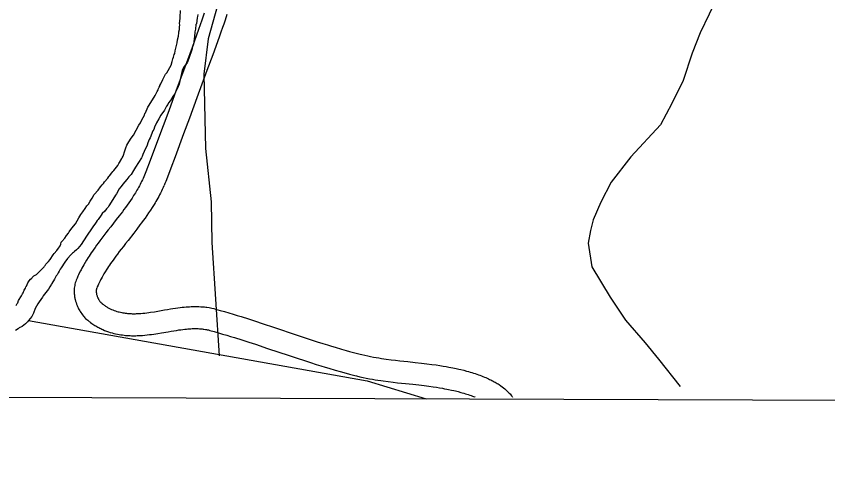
# Model space of a CAD drawing. Extents: x 3146026 to 3183936, y 897894 to 923344.
# Drawn here: x 3150883 to 3151989, y 907250 to 907858 of the extents above; entities that cross this region are included whole.
import ezdxf

# ---------------------------------------------------------------- set-up
doc = ezdxf.new("R2010")
doc.units = 0
for name, color, linetype in [('V-ANNO-SYMB', 7, 'Continuous'), ('V-ROAD-CNTR', 7, 'Continuous'), ('V-TOPO-SHOR', 7, 'Continuous')]:
    doc.layers.add(name, color=color, linetype=linetype)

msp = doc.modelspace()

# ---------------------------------------------------------------- linework, layer by layer
at = {"layer": 'V-ANNO-SYMB'}
msp.add_lwpolyline([(3150260.2, 907341.2), (3165911.3, 907284.3), (3165898.4, 903734.3), (3150247.3, 903791.2)], close=True, dxfattribs=at)
at = {"layer": 'V-ROAD-CNTR'}
for points in [[(3151139.2, 907861.8), (3151137.3, 907856.2), (3151135.9, 907852), (3151133.7, 907845.7), (3151131.5, 907839.4), (3151122.6, 907815.2), (3151114.9, 907794), (3151101.2, 907756.8), (3151090.9, 907729), (3151083.1, 907708.2), (3151071.4, 907676.9), (3151065.6, 907661.3), (3151059.8, 907645.8), (3151058.9, 907643.5), (3151058, 907641.2), (3151057, 907638.9)], [(3151170.2, 907860.1), (3151167.7, 907852.4), (3151165.8, 907846.6), (3151164.3, 907842.2), (3151162, 907835.7), (3151159.7, 907829.2), (3151150.8, 907804.9), (3151143, 907783.6), (3151129.3, 907746.4), (3151119, 907718.6), (3151111.2, 907697.7), (3151099.5, 907666.4), (3151093.7, 907650.8), (3151087.8, 907635.1), (3151086.8, 907632.4), (3151085.6, 907629.7), (3151084.5, 907627.1)], [(3151057.1, 907639.1), (3151056, 907636.9), (3151055, 907634.7), (3151054, 907632.6), (3151053, 907630.6), (3151051.9, 907628.6), (3151050.9, 907626.6), (3151049.8, 907624.6), (3151048.7, 907622.7), (3151047.6, 907620.8), (3151046.5, 907619), (3151045.4, 907617.2), (3151043.1, 907613.5), (3151040.9, 907610.1), (3151038.6, 907606.7), (3151036.4, 907603.5), (3151034.2, 907600.3), (3151032, 907597.3), (3151029.8, 907594.3), (3151027.7, 907591.5), (3151023.5, 907585.9), (3151019.5, 907580.8), (3151011.9, 907571), (3151008.5, 907566.7), (3151005.4, 907562.7), (3151002.5, 907558.9), (3150999.7, 907555.3), (3150997.2, 907552), (3150994.8, 907548.8), (3150992.6, 907545.8), (3150990.6, 907543), (3150988.7, 907540.4), (3150987, 907537.9), (3150985.4, 907535.5), (3150983.9, 907533.3), (3150982.5, 907531.2), (3150981.2, 907529.2), (3150978.9, 907525.5), (3150976.9, 907522.2), (3150975.2, 907519.4), (3150973.8, 907516.8), (3150972.5, 907514.6), (3150971.5, 907512.6), (3150970.6, 907510.8), (3150969.1, 907507.8), (3150968, 907505.4), (3150967.2, 907503.7), (3150966, 907501), (3150964.9, 907498.2), (3150964.2, 907496.4), (3150963.6, 907494.5), (3150963.1, 907492.7), (3150962.8, 907490.9), (3150962.5, 907489.1), (3150962.3, 907487.4), (3150962.2, 907485.8), (3150962.1, 907484.2), (3150962.1, 907482.7), (3150962.2, 907481.2), (3150962.2, 907479.8), (3150962.4, 907478.4), (3150962.5, 907477), (3150962.7, 907475.7), (3150962.9, 907474.5), (3150963.2, 907473.3), (3150963.4, 907472), (3150964, 907469.9), (3150964.6, 907467.8), (3150965.3, 907465.8), (3150966, 907464), (3150966.7, 907462.4), (3150967.4, 907460.8), (3150968.2, 907459.4), (3150968.9, 907458), (3150969.6, 907456.8), (3150970.3, 907455.7), (3150971, 907454.5), (3150972.3, 907452.6), (3150973.6, 907451), (3150974.8, 907449.5), (3150975.8, 907448.3), (3150976.8, 907447.2), (3150977.7, 907446.3), (3150979.3, 907444.8), (3150980.5, 907443.7), (3150981.5, 907442.8), (3150982.8, 907441.8)], [(3151084.4, 907626.9), (3151083.3, 907624.4), (3151082.1, 907621.8), (3151080.9, 907619.3), (3151079.7, 907616.9), (3151078.5, 907614.5), (3151077.2, 907612.2), (3151076, 907610), (3151074.7, 907607.7), (3151073.5, 907605.6), (3151072.2, 907603.5), (3151070.9, 907601.4), (3151068.4, 907597.4), (3151065.9, 907593.5), (3151063.4, 907589.8), (3151061, 907586.3), (3151058.6, 907582.9), (3151056.2, 907579.6), (3151054, 907576.5), (3151051.7, 907573.5), (3151047.3, 907567.7), (3151043.2, 907562.4), (3151035.5, 907552.5), (3151032.2, 907548.3), (3151029.1, 907544.3), (3151026.3, 907540.6), (3151023.6, 907537.2), (3151021.2, 907533.9), (3151018.9, 907530.9), (3151016.9, 907528.1), (3151015, 907525.5), (3151013.3, 907523.1), (3151011.7, 907520.8), (3151010.2, 907518.7), (3151008.8, 907516.7), (3151007.6, 907514.8), (3151006.5, 907513.1), (3151004.4, 907509.8), (3151002.7, 907506.9), (3151001.2, 907504.4), (3151000, 907502.2), (3150999, 907500.3), (3150998.1, 907498.7), (3150997.4, 907497.3), (3150996.1, 907494.7), (3150995.2, 907492.8), (3150994.6, 907491.4), (3150993.6, 907489.3), (3150992.8, 907487.3), (3150992.6, 907486.8), (3150992.5, 907486.4), (3150992.4, 907486), (3150992.3, 907485.5), (3150992.2, 907485.1), (3150992.2, 907484.6), (3150992.1, 907484.1), (3150992.1, 907483.6), (3150992.1, 907483), (3150992.1, 907482.5), (3150992.2, 907482), (3150992.2, 907481.5), (3150992.3, 907480.9), (3150992.3, 907480.4), (3150992.4, 907479.9), (3150992.5, 907479.4), (3150992.6, 907479), (3150992.9, 907477.9), (3150993.2, 907477), (3150993.5, 907476.2), (3150993.8, 907475.4), (3150994.1, 907474.6), (3150994.4, 907473.9), (3150994.7, 907473.3), (3150995.1, 907472.7), (3150995.4, 907472.1), (3150995.7, 907471.6), (3150996, 907471.2), (3150996.6, 907470.2), (3150997.2, 907469.5), (3150997.7, 907468.8), (3150998.2, 907468.3), (3150998.6, 907467.8), (3150998.9, 907467.5), (3150999.7, 907466.8), (3151000.2, 907466.3), (3151000.6, 907466), (3151001.4, 907465.3)], [(3151001, 907465.6), (3151001.9, 907465), (3151002.9, 907464.3), (3151003.8, 907463.7), (3151004.8, 907463), (3151005.8, 907462.4), (3151006.7, 907461.9), (3151007.6, 907461.3), (3151008.6, 907460.8), (3151009.5, 907460.3), (3151010.4, 907459.8), (3151011.3, 907459.4), (3151012.2, 907459), (3151013.1, 907458.6), (3151014.9, 907457.8), (3151016.7, 907457.1), (3151018.4, 907456.5), (3151020.1, 907455.9), (3151021.8, 907455.4), (3151023.5, 907455), (3151025.2, 907454.6), (3151026.8, 907454.2), (3151028.5, 907453.9), (3151030.1, 907453.7), (3151031.7, 907453.4), (3151033.3, 907453.2), (3151034.9, 907453.1), (3151036.4, 907452.9), (3151038, 907452.9), (3151039.5, 907452.8), (3151041, 907452.7), (3151042.5, 907452.7), (3151044, 907452.7), (3151045.5, 907452.7), (3151046.9, 907452.8), (3151049.9, 907452.9), (3151052.8, 907453.1), (3151055.6, 907453.3), (3151058.3, 907453.6), (3151061, 907453.9), (3151063.6, 907454.3), (3151066.2, 907454.6), (3151071.3, 907455.4), (3151076, 907456.2), (3151085.2, 907457.8), (3151089.2, 907458.5), (3151093.1, 907459.1), (3151096.7, 907459.7), (3151100.1, 907460.2), (3151103.4, 907460.7), (3151106.5, 907461.1), (3151109.3, 907461.4), (3151112.1, 907461.7), (3151114.6, 907461.9), (3151117.1, 907462.1), (3151119.3, 907462.2), (3151121.5, 907462.3), (3151123.5, 907462.4), (3151125.4, 907462.4), (3151127.2, 907462.4), (3151128.9, 907462.4), (3151132, 907462.4), (3151134.8, 907462.2), (3151137.3, 907462), (3151139.4, 907461.8), (3151141.3, 907461.6), (3151143, 907461.4), (3151145.9, 907460.9), (3151148, 907460.5), (3151149.7, 907460.2), (3151152.2, 907459.6), (3151154.5, 907459), (3151160.9, 907457.2), (3151167, 907455.5), (3151172.9, 907453.7), (3151178.5, 907452), (3151184, 907450.4), (3151189.4, 907448.7), (3151199.6, 907445.5), (3151209.3, 907442.4), (3151218.3, 907439.4), (3151235.1, 907433.9), (3151264.4, 907424.1), (3151275.4, 907420.5), (3151285, 907417.3), (3151293.3, 907414.6), (3151300.7, 907412.3)], [(3150983.2, 907441.5), (3150984.5, 907440.6), (3150986, 907439.5), (3150987.3, 907438.6), (3150988.7, 907437.7), (3150990.1, 907436.8), (3150991.5, 907436), (3150992.9, 907435.2), (3150994.2, 907434.5), (3150995.6, 907433.7), (3150996.9, 907433.1), (3150998.3, 907432.4), (3150999.6, 907431.8), (3151001, 907431.1), (3151003.6, 907430), (3151006.2, 907429), (3151008.7, 907428.1), (3151011.2, 907427.3), (3151013.7, 907426.5), (3151016.2, 907425.9), (3151018.6, 907425.3), (3151020.9, 907424.8), (3151023.3, 907424.4), (3151025.6, 907424), (3151027.8, 907423.7), (3151030, 907423.4), (3151032.2, 907423.2), (3151034.3, 907423), (3151036.3, 907422.9), (3151038.4, 907422.8), (3151040.4, 907422.7), (3151042.3, 907422.7), (3151044.3, 907422.7), (3151046.1, 907422.7), (3151048, 907422.8), (3151051.6, 907423), (3151055.1, 907423.2), (3151058.4, 907423.5), (3151061.6, 907423.8), (3151064.7, 907424.2), (3151067.6, 907424.5), (3151070.5, 907424.9), (3151075.9, 907425.8), (3151081, 907426.6), (3151090.3, 907428.2), (3151094.2, 907428.9), (3151097.9, 907429.5), (3151101.3, 907430), (3151104.5, 907430.5), (3151107.4, 907430.9), (3151110.1, 907431.3), (3151112.6, 907431.6), (3151115, 907431.8), (3151117.1, 907432), (3151119.1, 907432.2), (3151121, 907432.3), (3151122.7, 907432.4), (3151124.3, 907432.4), (3151125.8, 907432.4), (3151127.2, 907432.4), (3151128.4, 907432.4), (3151130.9, 907432.4), (3151132.9, 907432.3), (3151134.7, 907432.1), (3151136.3, 907432), (3151137.6, 907431.8), (3151138.7, 907431.7), (3151140.8, 907431.3), (3151142.3, 907431.1), (3151143.3, 907430.9), (3151145, 907430.5), (3151146.7, 907430), (3151152.7, 907428.3), (3151158.6, 907426.7), (3151164.3, 907425), (3151169.9, 907423.3), (3151175.2, 907421.7), (3151180.4, 907420.1), (3151190.5, 907416.9), (3151200, 907413.9), (3151208.9, 907411), (3151225.6, 907405.4), (3151255, 907395.6), (3151266, 907392), (3151275.7, 907388.8), (3151284.2, 907386.1), (3151291.6, 907383.7)], [(3151300.6, 907412.3), (3151307.1, 907410.3), (3151312.7, 907408.6), (3151317.5, 907407.1), (3151326.1, 907404.6), (3151332.6, 907402.8), (3151337.3, 907401.4), (3151344.6, 907399.5), (3151351.8, 907397.6), (3151353.8, 907397.1), (3151358, 907396.1), (3151361.9, 907395.2), (3151365.8, 907394.4), (3151369.6, 907393.7), (3151373.3, 907393.1), (3151377, 907392.5), (3151380.5, 907391.9), (3151383.9, 907391.4), (3151387.2, 907390.9), (3151393.7, 907390.1), (3151399.9, 907389.3), (3151405.7, 907388.7), (3151416.7, 907387.5), (3151426.5, 907386.4), (3151435.1, 907385.5), (3151442.6, 907384.6), (3151449.3, 907383.7), (3151455.1, 907382.9), (3151460.3, 907382.2), (3151464.8, 907381.4), (3151468.7, 907380.8), (3151472.2, 907380.1), (3151475.3, 907379.6), (3151477.9, 907379), (3151482.6, 907378), (3151486.1, 907377.3), (3151488.7, 907376.6), (3151492.7, 907375.6), (3151496.6, 907374.6), (3151499, 907373.9), (3151501.4, 907373.2), (3151503.7, 907372.5), (3151506.1, 907371.8), (3151508.3, 907371.1), (3151510.5, 907370.3), (3151512.7, 907369.6), (3151514.8, 907368.8), (3151516.9, 907368), (3151518.9, 907367.2), (3151520.8, 907366.5), (3151522.7, 907365.7), (3151524.5, 907364.9), (3151526.3, 907364.1), (3151528, 907363.3), (3151529.6, 907362.5), (3151531.2, 907361.7), (3151532.7, 907360.9), (3151534.2, 907360.1), (3151535.6, 907359.4), (3151537, 907358.6), (3151538.3, 907357.8), (3151539.5, 907357), (3151540.8, 907356.2), (3151543.1, 907354.7), (3151545.2, 907353.2), (3151547.1, 907351.7), (3151548.9, 907350.2), (3151550.6, 907348.8), (3151552.1, 907347.4), (3151553.4, 907346), (3151554.7, 907344.7), (3151555.8, 907343.4), (3151556.8, 907342.1), (3151557.8, 907340.9), (3151558.6, 907339.8), (3151559.2, 907338.9)], [(3151291.7, 907383.7), (3151298.2, 907381.7), (3151304, 907379.9), (3151309, 907378.4), (3151317.8, 907375.8), (3151324.4, 907373.9), (3151329.4, 907372.5), (3151336.9, 907370.5), (3151344.3, 907368.5), (3151346.7, 907367.9), (3151351.3, 907366.9), (3151355.7, 907365.9), (3151360, 907365), (3151364.2, 907364.2), (3151368.3, 907363.5), (3151372.2, 907362.8), (3151375.9, 907362.2), (3151379.6, 907361.7), (3151383.2, 907361.2), (3151390, 907360.3), (3151396.4, 907359.5), (3151402.4, 907358.8), (3151413.5, 907357.6), (3151423.2, 907356.6), (3151431.7, 907355.7), (3151439, 907354.8), (3151445.3, 907354), (3151450.9, 907353.2), (3151455.7, 907352.5), (3151459.9, 907351.8), (3151463.6, 907351.2), (3151466.7, 907350.6), (3151469.5, 907350.1), (3151471.9, 907349.6), (3151476.2, 907348.7), (3151479.3, 907348), (3151481.6, 907347.5), (3151485.2, 907346.6), (3151488.7, 907345.6), (3151490.8, 907345.1), (3151492.9, 907344.4), (3151495, 907343.8), (3151497, 907343.2), (3151498.9, 907342.6), (3151500.8, 907341.9), (3151502.7, 907341.3), (3151504.5, 907340.6), (3151506.2, 907340), (3151507.8, 907339.4), (3151508.4, 907339.1)]]:
    msp.add_lwpolyline(points, dxfattribs=at)
at = {"layer": 'V-TOPO-SHOR'}
for points in [[(3152405.7, 907986), (3152089, 908028.1), (3151870.6, 908055.5), (3151645.1, 908085.5), (3151462.6, 908104.8), (3151436.2, 908107.9), (3151406.7, 908084.6), (3151287.2, 908027.5), (3151230.9, 907992.9), (3151186.3, 907945.9), (3151160.6, 907884), (3151144.7, 907826.6), (3151138.6, 907778.6), (3151140.8, 907677.4), (3151148.5, 907605), (3151149.4, 907549.6), (3151159.8, 907395.3)], [(3151854, 908055.9), (3151851, 907996.4), (3151844.3, 907905.2), (3151839.4, 907886.4), (3151814.8, 907834.8), (3151804, 907807.5), (3151791.4, 907770.1), (3151776, 907738.6), (3151760.7, 907709.9), (3151720.4, 907666), (3151693.4, 907631.9), (3151679.6, 907604.7), (3151668.8, 907580.3), (3151665.5, 907565.8), (3151662.1, 907548.5), (3151667.1, 907516.4), (3151692.2, 907475.1), (3151713.1, 907444.1), (3151739.9, 907412.9), (3151758.2, 907390.7), (3151787.7, 907353.6)], [(3151130.4, 907859.9), (3151130.1, 907857.4), (3151129.7, 907855.3), (3151129.2, 907851.1), (3151128.5, 907847.4), (3151128, 907846.4), (3151128, 907844.3), (3151127.3, 907841.8), (3151127.2, 907839.9), (3151126.3, 907836.2), (3151126.3, 907834.8), (3151125.8, 907830.9), (3151125.5, 907825.8), (3151125.1, 907824.1), (3151125, 907823), (3151124.6, 907819.7), (3151122.9, 907814.6), (3151122.9, 907813.4), (3151118.4, 907800), (3151115.8, 907794), (3151111.6, 907788.6), (3151110.4, 907786.8), (3151109.2, 907783.8), (3151105.6, 907767.5), (3151104.9, 907765), (3151103, 907759.8), (3151098.8, 907751.7), (3151096.7, 907748.3), (3151093.2, 907742.7), (3151090.8, 907739.7), (3151089.6, 907737.6), (3151087.8, 907735.3), (3151084.9, 907729.7), (3151080.2, 907722.8), (3151077.2, 907717.9), (3151074.1, 907712.6), (3151071.3, 907706.6), (3151070.4, 907703.5), (3151069.2, 907701.5), (3151065.4, 907692.2), (3151064.2, 907689.6), (3151062.6, 907685.2), (3151061.6, 907682.2), (3151057.6, 907673.4), (3151055.7, 907669.2), (3151054.8, 907666.7), (3151053.8, 907665), (3151045.6, 907652.3), (3151043, 907647.4), (3151039.5, 907642.3), (3151036.5, 907638.9), (3151033.9, 907635.2), (3151028.5, 907629.2), (3151027.3, 907627.5), (3151025.5, 907625.5), (3151023.6, 907622.7), (3151019.6, 907615.7), (3151018.4, 907614.1), (3151012.3, 907604.4), (3151009.5, 907599.5), (3151008.3, 907597.9), (3151006.2, 907595.6), (3151003.9, 907592.3), (3151000.3, 907588.9), (3150998.7, 907586.8), (3150994.7, 907581), (3150993.5, 907579.6)], [(3151104.7, 907834.8), (3151104.7, 907836.4), (3151105.5, 907839.7), (3151105.5, 907842.7), (3151106, 907845.9), (3151105.7, 907847.6), (3151106.5, 907854.5), (3151106.3, 907856.2), (3151107, 907865.2)], [(3150901, 907497.4), (3150902.7, 907499.5), (3150904.3, 907501.1), (3150905, 907502.1), (3150907.3, 907504.2), (3150909.7, 907505.8), (3150910.6, 907506.2), (3150921.4, 907516.6), (3150921.8, 907517.5), (3150922.8, 907518.5), (3150923.7, 907519.9), (3150927, 907523.6), (3150929.3, 907526.6), (3150933.3, 907532.6), (3150935, 907534.4), (3150938.3, 907538.8), (3150940.8, 907541.8), (3150942.2, 907543.9), (3150943.2, 907544.9), (3150943.6, 907546), (3150943.7, 907547.2), (3150944.6, 907550), (3150945.3, 907551.1), (3150949.3, 907555.5), (3150951.6, 907559), (3150954.4, 907562.5), (3150955.4, 907564.1), (3150958.9, 907569.2), (3150963.8, 907575.2), (3150966.2, 907578.9), (3150968.3, 907583.1), (3150969.9, 907585.4), (3150971.1, 907587.5), (3150973.7, 907591.4), (3150977, 907595.8), (3150979.3, 907599.3), (3150981.4, 907601.8), (3150984, 907605.8), (3150986.4, 907609.9), (3150989.4, 907614.8), (3150994.6, 907620.8), (3150997.9, 907625.2), (3151000.4, 907628), (3151001.1, 907629.1), (3151002.1, 907630.1), (3151003.5, 907632.2), (3151007.9, 907637.2), (3151009.3, 907639.3), (3151010.3, 907640.3), (3151013.3, 907644.2), (3151014.7, 907646.3), (3151015.9, 907647.7), (3151018, 907649.7), (3151021.5, 907654.6), (3151022.9, 907657.1), (3151023.9, 907658.3), (3151027.2, 907663.9), (3151027.4, 907665), (3151028.6, 907667.1), (3151031.2, 907674.5), (3151031.9, 907677.1), (3151032.6, 907678.5), (3151034, 907682.2), (3151035.2, 907684.5), (3151036.6, 907686.4), (3151039.7, 907691.5), (3151042.7, 907695.9), (3151050.2, 907709.3), (3151052.3, 907712.5), (3151054, 907715.8), (3151055.9, 907719.5), (3151057.8, 907722.7), (3151058.5, 907725.3), (3151059.2, 907726.2), (3151062.5, 907733.9), (3151064.1, 907736.7), (3151072.6, 907749.6), (3151073.1, 907751.3), (3151075.2, 907755.2), (3151076.6, 907757.3), (3151077.1, 907759.1), (3151077.8, 907761), (3151078.7, 907762.4), (3151078.9, 907763.5), (3151080.1, 907765.6), (3151082.7, 907771.4), (3151083.4, 907772.4), (3151084.8, 907774.9), (3151086.7, 907778.8), (3151088.1, 907780.7), (3151094, 907791.1), (3151095.7, 907796), (3151096.6, 907799.5), (3151097.6, 907801.8), (3151098.5, 907805.5), (3151099, 907806.7), (3151099.7, 907810.6), (3151102.3, 907821.3), (3151103, 907825.3), (3151104.2, 907830.4), (3151104.7, 907834.8)], [(3150993.5, 907579.6), (3150991.9, 907577.3), (3150991, 907575.7), (3150987.7, 907571), (3150986.5, 907569.6), (3150978.8, 907558.3), (3150971.7, 907547), (3150967.3, 907541.6), (3150965.4, 907539.8), (3150962.6, 907537.5), (3150961.4, 907535.9), (3150960, 907534.9), (3150957.7, 907532.9), (3150953, 907528), (3150949.2, 907522.9), (3150944.5, 907515.3), (3150942.9, 907513.2), (3150941.7, 907510.6), (3150940.1, 907508.1), (3150938.9, 907505.8), (3150937.7, 907504.1), (3150935.1, 907499.5), (3150931.6, 907493.9), (3150931.2, 907492.8), (3150929, 907489.1), (3150926.9, 907486.1), (3150919.9, 907477), (3150919, 907475.4), (3150914.3, 907468.9), (3150912.6, 907465.9), (3150909.1, 907459.7), (3150906.7, 907453.2), (3150904.4, 907449), (3150899.9, 907443.2), (3150898.3, 907441.4), (3150895.7, 907438.8), (3150891.3, 907435.4), (3150887.1, 907433.3), (3150885.7, 907432.1), (3150882.2, 907429.8)], [(3150882.9, 907463.8), (3150884.3, 907466.4), (3150885.3, 907467.5), (3150886.4, 907470.6), (3150890.2, 907477), (3150891.6, 907479.8), (3150892.5, 907481.2), (3150894, 907484.5), (3150895.8, 907487.5), (3150896.3, 907489.1), (3150897, 907490.3), (3150898.9, 907494.7), (3150901, 907497.4)], [(3150899.9, 907443.2), (3151361.2, 907361.1), (3151441.4, 907336.9)]]:
    msp.add_lwpolyline(points, dxfattribs=at)

doc.saveas('drawing.dxf')
